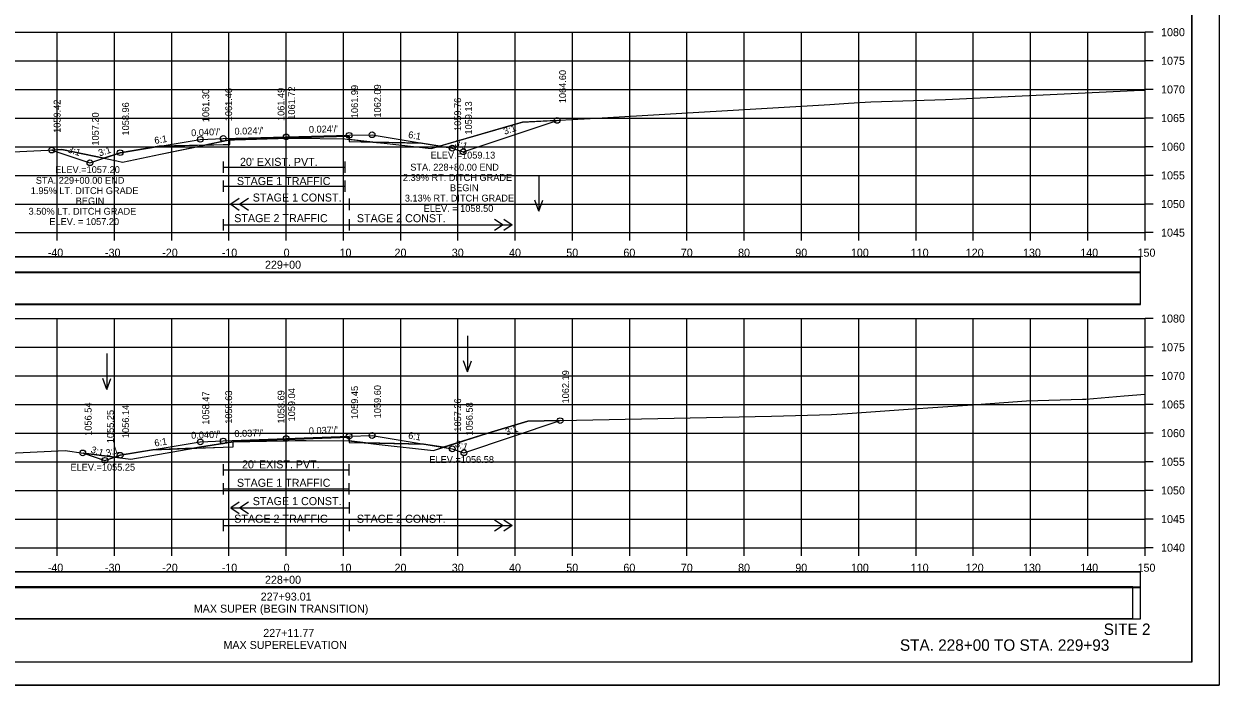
# Model space of a CAD drawing. Extents: x 1370565 to 1374448, y 301010 to 304637.
# Drawn here: x 1373323 to 1373531.7, y 303645 to 303760.5 of the extents above; entities that cross this region are included whole.
import ezdxf

# ---------------------------------------------------------------- set-up
doc = ezdxf.new("R2010")
doc.units = 0
for name, color, linetype in [('Default', 7, 'Continuous'), ('R_Alt Surface', 7, 'Continuous'), ('R_Axis', 7, 'Continuous'), ('R_Axis Annot', 7, 'Continuous'), ('R_Border', 7, 'Continuous'), ('R_Contours', 7, 'Continuous'), ('R_Draft', 7, 'Continuous'), ('R_Drive', 7, 'Continuous'), ('R_Exist Surface', 7, 'Continuous'), ('R_Fin Surface', 7, 'Continuous'), ('R_Grid', 7, 'Continuous'), ('R_No Plot', 7, 'Continuous'), ('R_Water', 7, 'Continuous'), ('R_Water Annot', 7, 'Continuous'), ('R_Xsect Elev', 7, 'Continuous'), ('R_Xsect Slope', 7, 'Continuous')]:
    doc.layers.add(name, color=color, linetype=linetype)

msp = doc.modelspace()

# ---------------------------------------------------------------- linework, layer by layer
at = {"layer": 'Default'}
for points in [[(1373219.61, 303717.06), (1373518.02, 303717.06), (1373518.02, 303719.76), (1373219.61, 303719.76)], [(1373219.61, 303711.48), (1373518.02, 303711.48), (1373518.02, 303717), (1373219.61, 303717)], [(1373219.61, 303662.06), (1373518.02, 303662.06), (1373518.02, 303664.76), (1373219.61, 303664.76)], [(1373218.27, 303656.67), (1373516.69, 303656.67), (1373516.69, 303662.2), (1373218.27, 303662.2)]]:
    msp.add_lwpolyline(points, close=True, dxfattribs=at)
at = {"layer": 'R_Alt Surface'}
for points in [[(1373346.64, 303739.12), (1373357.81, 303739.39), (1373358.96, 303739.42), (1373358.97, 303740.33), (1373368.81, 303740.57), (1373379.81, 303740.84), (1373379.82, 303739.93), (1373379.81, 303739.93), (1373392.41, 303739.67)], [(1373360.61, 303729.97), (1373359.11, 303728.97), (1373360.61, 303727.97)], [(1373359.11, 303728.97), (1373379.81, 303728.97)], [(1373362.21, 303729.97), (1373360.71, 303728.97), (1373362.21, 303727.97)], [(1373357.81, 303726.37), (1373357.81, 303724.37)], [(1373357.81, 303725.37), (1373379.81, 303725.37)], [(1373379.81, 303726.37), (1373379.81, 303724.37)], [(1373379.81, 303725.37), (1373408.3, 303725.37)], [(1373405.21, 303726.37), (1373406.71, 303725.37), (1373405.21, 303724.37)], [(1373406.8, 303726.37), (1373408.3, 303725.37), (1373406.8, 303724.37)], [(1373345.54, 303686.11), (1373357.81, 303686.57), (1373359.55, 303686.63), (1373359.56, 303687.55), (1373368.81, 303687.89), (1373379.81, 303688.3), (1373379.82, 303687.38), (1373379.81, 303687.38), (1373392.76, 303687.12)], [(1373360.61, 303676.97), (1373359.11, 303675.97), (1373360.61, 303674.97)], [(1373362.21, 303676.97), (1373360.71, 303675.97), (1373362.21, 303674.97)], [(1373359.11, 303675.97), (1373379.81, 303675.97)], [(1373357.81, 303673.9), (1373357.81, 303671.9)], [(1373357.81, 303672.9), (1373379.81, 303672.9)], [(1373379.81, 303673.9), (1373379.81, 303671.9)], [(1373379.81, 303673.9), (1373379.81, 303671.9)], [(1373379.81, 303672.9), (1373408.3, 303672.9)], [(1373405.21, 303673.9), (1373406.71, 303672.9), (1373405.21, 303671.9)], [(1373406.8, 303673.9), (1373408.3, 303672.9), (1373406.8, 303671.9)]]:
    msp.add_lwpolyline(points, dxfattribs=at)
at = {"layer": 'R_Axis'}
for p, q in [((1373518.81, 303724.02), (1373518.81, 303759.02)), ((1373520.21, 303759.02), (1373518.81, 303759.02)), ((1373520.21, 303754.02), (1373518.81, 303754.02)), ((1373520.21, 303749.02), (1373518.81, 303749.02)), ((1373520.21, 303744.02), (1373518.81, 303744.02)), ((1373520.21, 303739.02), (1373518.81, 303739.02)), ((1373520.21, 303734.02), (1373518.81, 303734.02)), ((1373520.21, 303729.02), (1373518.81, 303729.02)), ((1373218.81, 303724.02), (1373518.81, 303724.02)), ((1373328.81, 303722.62), (1373328.81, 303724.02)), ((1373338.81, 303722.62), (1373338.81, 303724.02)), ((1373348.81, 303722.62), (1373348.81, 303724.02)), ((1373358.81, 303722.62), (1373358.81, 303724.02)), ((1373368.81, 303722.62), (1373368.81, 303724.02)), ((1373378.81, 303722.62), (1373378.81, 303724.02)), ((1373388.81, 303722.62), (1373388.81, 303724.02)), ((1373398.81, 303722.62), (1373398.81, 303724.02)), ((1373408.81, 303722.62), (1373408.81, 303724.02)), ((1373418.81, 303722.62), (1373418.81, 303724.02)), ((1373428.81, 303722.62), (1373428.81, 303724.02)), ((1373438.81, 303722.62), (1373438.81, 303724.02)), ((1373448.81, 303722.62), (1373448.81, 303724.02)), ((1373458.81, 303722.62), (1373458.81, 303724.02)), ((1373468.81, 303722.62), (1373468.81, 303724.02)), ((1373478.81, 303722.62), (1373478.81, 303724.02)), ((1373488.81, 303722.62), (1373488.81, 303724.02)), ((1373498.81, 303722.62), (1373498.81, 303724.02)), ((1373508.81, 303722.62), (1373508.81, 303724.02)), ((1373518.81, 303722.62), (1373518.81, 303724.02)), ((1373520.21, 303724.02), (1373518.81, 303724.02)), ((1373518.81, 303669.02), (1373518.81, 303709.02)), ((1373520.21, 303709.02), (1373518.81, 303709.02)), ((1373520.21, 303704.02), (1373518.81, 303704.02)), ((1373520.21, 303699.02), (1373518.81, 303699.02)), ((1373520.21, 303694.02), (1373518.81, 303694.02)), ((1373520.21, 303689.02), (1373518.81, 303689.02)), ((1373520.21, 303684.02), (1373518.81, 303684.02)), ((1373520.21, 303679.02), (1373518.81, 303679.02)), ((1373520.21, 303674.02), (1373518.81, 303674.02)), ((1373218.81, 303669.02), (1373518.81, 303669.02)), ((1373328.81, 303667.62), (1373328.81, 303669.02)), ((1373338.81, 303667.62), (1373338.81, 303669.02)), ((1373348.81, 303667.62), (1373348.81, 303669.02)), ((1373358.81, 303667.62), (1373358.81, 303669.02)), ((1373368.81, 303667.62), (1373368.81, 303669.02)), ((1373378.81, 303667.62), (1373378.81, 303669.02)), ((1373388.81, 303667.62), (1373388.81, 303669.02)), ((1373398.81, 303667.62), (1373398.81, 303669.02)), ((1373408.81, 303667.62), (1373408.81, 303669.02)), ((1373418.81, 303667.62), (1373418.81, 303669.02)), ((1373428.81, 303667.62), (1373428.81, 303669.02)), ((1373438.81, 303667.62), (1373438.81, 303669.02)), ((1373448.81, 303667.62), (1373448.81, 303669.02)), ((1373458.81, 303667.62), (1373458.81, 303669.02)), ((1373468.81, 303667.62), (1373468.81, 303669.02)), ((1373478.81, 303667.62), (1373478.81, 303669.02)), ((1373488.81, 303667.62), (1373488.81, 303669.02)), ((1373498.81, 303667.62), (1373498.81, 303669.02)), ((1373508.81, 303667.62), (1373508.81, 303669.02)), ((1373518.81, 303667.62), (1373518.81, 303669.02)), ((1373520.21, 303669.02), (1373518.81, 303669.02))]:
    msp.add_line(p, q, dxfattribs=at)
for points in [[(1373357.81, 303736.44), (1373357.81, 303734.44)], [(1373357.81, 303735.44), (1373379.06, 303735.44)], [(1373379.06, 303736.44), (1373379.06, 303734.44)], [(1373357.81, 303733.13), (1373357.81, 303731.13)], [(1373379.06, 303733.13), (1373379.06, 303731.13)], [(1373357.81, 303732.13), (1373379.06, 303732.13)], [(1373379.81, 303729.97), (1373379.81, 303727.97)], [(1373357.81, 303683.62), (1373357.81, 303681.62)], [(1373379.75, 303683.62), (1373379.75, 303681.62)], [(1373357.81, 303682.62), (1373379.75, 303682.62)], [(1373357.81, 303680.31), (1373357.81, 303678.31)], [(1373357.81, 303679.31), (1373379.75, 303679.31)], [(1373379.75, 303680.31), (1373379.75, 303678.31)], [(1373379.81, 303676.97), (1373379.81, 303674.97)]]:
    msp.add_lwpolyline(points, dxfattribs=at)
at = {"layer": 'R_Border'}
for q in [(1373526.99, 303854.48), (1373210.81, 303649.02)]:
    msp.add_line((1373526.99, 303649.02), q, dxfattribs=at)
at = {"layer": 'R_Contours'}
for p, q in [((1373346.64, 303739.12), (1373339.81, 303737.98)), ((1373354.62, 303739.31), (1373346.64, 303739.12)), ((1373358.97, 303740.21), (1373354.62, 303739.31)), ((1373354.62, 303739.31), (1373357.81, 303739.39)), ((1373368.81, 303740.51), (1373358.97, 303740.33)), ((1373358.97, 303740.33), (1373358.97, 303740.21)), ((1373370.36, 303740.55), (1373369.32, 303740.52)), ((1373369.32, 303740.52), (1373370.36, 303740.51)), ((1373379.81, 303740.84), (1373370.36, 303740.55)), ((1373379.82, 303740.31), (1373379.81, 303740.84)), ((1373383.96, 303739.84), (1373379.82, 303740.31)), ((1373379.82, 303740.31), (1373379.82, 303739.93)), ((1373379.82, 303739.93), (1373383.96, 303739.84)), ((1373392.41, 303739.67), (1373383.96, 303739.84)), ((1373395.62, 303739.14), (1373392.41, 303739.67)), ((1373395.62, 303739.14), (1373397.81, 303738.77)), ((1373329.64, 303738.52), (1373327.85, 303738.44)), ((1373336.94, 303737.02), (1373329.64, 303738.52)), ((1373339.81, 303737.98), (1373336.94, 303737.02)), ((1373368.81, 303687.89), (1373359.56, 303687.5)), ((1373379.81, 303688.3), (1373368.81, 303687.89)), ((1373368.81, 303687.89), (1373368.81, 303687.7)), ((1373368.81, 303687.7), (1373368.81, 303687.89)), ((1373379.82, 303687.66), (1373379.81, 303688.3)), ((1373382.66, 303687.33), (1373379.82, 303687.65)), ((1373379.82, 303687.65), (1373379.82, 303687.38)), ((1373379.82, 303687.38), (1373382.66, 303687.33)), ((1373392.76, 303687.12), (1373382.66, 303687.33)), ((1373396.28, 303686.54), (1373392.76, 303687.12)), ((1373333.41, 303685.51), (1373337.15, 303684.27)), ((1373338.89, 303684.85), (1373333.42, 303685.54)), ((1373337.15, 303684.27), (1373338.89, 303684.85)), ((1373339.81, 303685.16), (1373338.89, 303684.85)), ((1373345.54, 303686.11), (1373339.81, 303685.16)), ((1373352.69, 303686.38), (1373345.54, 303686.11)), ((1373352.69, 303686.38), (1373357.81, 303686.57)), ((1373396.28, 303686.54), (1373397.81, 303686.28))]:
    msp.add_line(p, q, dxfattribs=at)
for points in [[(1373416.13, 303743.62), (1373410.06, 303743.28), (1373408.02, 303742.72), (1373395.62, 303739.14)], [(1373397.81, 303738.77), (1373399.71, 303738.14), (1373416.13, 303743.62)], [(1373336.94, 303737.02), (1373339.22, 303736.55), (1373340.22, 303736.35), (1373346.84, 303737.71), (1373354.62, 303739.31)], [(1373357.81, 303739.39), (1373358.96, 303739.42), (1373358.97, 303740.21)], [(1373358.97, 303740.21), (1373359.77, 303740.23), (1373368.81, 303740.51)], [(1373358.97, 303740.21), (1373358.97, 303740.21)], [(1373369.32, 303740.52), (1373369.32, 303740.52)], [(1373370.36, 303740.55), (1373370.36, 303740.51)], [(1373370.36, 303740.51), (1373370.36, 303740.55)], [(1373370.36, 303740.51), (1373379.06, 303740.39), (1373379.82, 303740.31)], [(1373383.96, 303739.84), (1373385.94, 303739.62), (1373394.14, 303738.71), (1373395.62, 303739.14)], [(1373327.85, 303738.44), (1373334.53, 303736.22), (1373336.94, 303737.02)], [(1373416.66, 303691.2), (1373411.01, 303691.09), (1373404.01, 303689.02), (1373396.28, 303686.54)], [(1373397.81, 303686.28), (1373399.85, 303685.6), (1373416.66, 303691.2)], [(1373359.56, 303687.5), (1373353.69, 303686.55), (1373352.69, 303686.38)], [(1373357.81, 303686.57), (1373359.55, 303686.63), (1373359.56, 303687.5)], [(1373359.56, 303687.5), (1373368.27, 303687.69), (1373368.81, 303687.7)], [(1373368.81, 303687.7), (1373370.36, 303687.73), (1373372.29, 303687.72), (1373379.75, 303687.66)], [(1373379.75, 303687.66), (1373379.82, 303687.66)], [(1373382.66, 303687.33), (1373385.05, 303687.05), (1373394.55, 303685.98), (1373396.28, 303686.54)], [(1373333.42, 303685.54), (1373333.41, 303685.51)], [(1373338.89, 303684.85), (1373341.67, 303684.5), (1373352.69, 303686.38)]]:
    msp.add_lwpolyline(points, dxfattribs=at)
at = {"layer": 'R_Drive'}
for points in [[(1373219.61, 303717.11), (1373518.02, 303717.11), (1373518.02, 303719.82), (1373219.61, 303719.82)], [(1373219.61, 303711.59), (1373518.02, 303711.59), (1373518.02, 303717.11), (1373219.61, 303717.11)], [(1373219.61, 303662.11), (1373518.02, 303662.11), (1373518.02, 303664.82), (1373219.61, 303664.82)], [(1373219.61, 303656.59), (1373518.02, 303656.59), (1373518.02, 303662.11), (1373219.61, 303662.11)]]:
    msp.add_lwpolyline(points, close=True, dxfattribs=at)
at = {"layer": 'R_Exist Surface'}
for points in [[(1373291.71, 303736.76), (1373329.64, 303738.52), (1373339.22, 303736.55), (1373340.22, 303736.35), (1373346.84, 303737.71), (1373358.97, 303740.21), (1373359.77, 303740.23), (1373369.32, 303740.52), (1373370.36, 303740.51), (1373379.06, 303740.39), (1373385.94, 303739.62), (1373394.14, 303738.71), (1373408.02, 303742.72), (1373410.06, 303743.28), (1373423.03, 303744), (1373463.78, 303746.37), (1373467, 303746.62), (1373470.93, 303746.83), (1373483.98, 303747.25), (1373492.48, 303747.68), (1373518.12, 303748.88), (1373518.81, 303748.91)], [(1373311.75, 303685.12), (1373330.2, 303686), (1373333.42, 303685.54), (1373341.67, 303684.5), (1373353.69, 303686.55), (1373359.56, 303687.5), (1373368.27, 303687.69), (1373370.36, 303687.73), (1373372.29, 303687.72), (1373379.75, 303687.66), (1373385.05, 303687.05), (1373394.55, 303685.98), (1373404.01, 303689.02), (1373411.01, 303691.09), (1373453.57, 303691.97), (1373464.06, 303692.3), (1373466.82, 303692.42), (1373477.44, 303693.2), (1373487.83, 303693.91), (1373498.12, 303694.63), (1373507.88, 303694.92), (1373508.46, 303694.96), (1373515.18, 303695.52), (1373518.81, 303695.8)]]:
    msp.add_lwpolyline(points, dxfattribs=at)
at = {"layer": 'R_Fin Surface'}
for points in [[(1373327.85, 303738.44), (1373334.53, 303736.22), (1373339.81, 303737.98), (1373353.81, 303740.31), (1373357.81, 303740.47), (1373368.81, 303740.74), (1373379.81, 303741.01), (1373383.81, 303741.11), (1373397.81, 303738.77), (1373399.71, 303738.14), (1373416.13, 303743.62)], [(1373333.27, 303685.56), (1373337.15, 303684.27), (1373339.81, 303685.16), (1373353.81, 303687.49), (1373357.81, 303687.65), (1373368.81, 303688.06), (1373379.81, 303688.47), (1373383.81, 303688.61), (1373397.81, 303686.28), (1373399.85, 303685.6), (1373416.66, 303691.2)]]:
    msp.add_lwpolyline(points, dxfattribs=at)
at = {"layer": 'R_Grid'}
for p, q in [((1373218.81, 303759.02), (1373518.81, 303759.02)), ((1373328.81, 303724.02), (1373328.81, 303759.02)), ((1373338.81, 303724.02), (1373338.81, 303759.02)), ((1373348.81, 303724.02), (1373348.81, 303759.02)), ((1373358.81, 303724.02), (1373358.81, 303759.02)), ((1373368.81, 303724.02), (1373368.81, 303759.02)), ((1373378.81, 303724.02), (1373378.81, 303759.02)), ((1373388.81, 303724.02), (1373388.81, 303759.02)), ((1373398.81, 303724.02), (1373398.81, 303759.02)), ((1373408.81, 303724.02), (1373408.81, 303759.02)), ((1373418.81, 303724.02), (1373418.81, 303759.02)), ((1373428.81, 303724.02), (1373428.81, 303759.02)), ((1373438.81, 303724.02), (1373438.81, 303759.02)), ((1373448.81, 303724.02), (1373448.81, 303759.02)), ((1373458.81, 303724.02), (1373458.81, 303759.02)), ((1373468.81, 303724.02), (1373468.81, 303759.02)), ((1373478.81, 303724.02), (1373478.81, 303759.02)), ((1373488.81, 303724.02), (1373488.81, 303759.02)), ((1373498.81, 303724.02), (1373498.81, 303759.02)), ((1373508.81, 303724.02), (1373508.81, 303759.02)), ((1373518.81, 303724.02), (1373518.81, 303759.02)), ((1373218.81, 303754.02), (1373518.81, 303754.02)), ((1373218.81, 303749.02), (1373518.81, 303749.02)), ((1373218.81, 303744.02), (1373518.81, 303744.02)), ((1373218.81, 303739.02), (1373518.81, 303739.02)), ((1373218.81, 303734.02), (1373518.81, 303734.02)), ((1373218.81, 303729.02), (1373518.81, 303729.02)), ((1373218.81, 303724.02), (1373518.81, 303724.02)), ((1373218.81, 303709.02), (1373518.81, 303709.02)), ((1373328.81, 303669.02), (1373328.81, 303709.02)), ((1373338.81, 303669.02), (1373338.81, 303709.02)), ((1373348.81, 303669.02), (1373348.81, 303709.02)), ((1373358.81, 303669.02), (1373358.81, 303709.02)), ((1373368.81, 303669.02), (1373368.81, 303709.02)), ((1373378.81, 303669.02), (1373378.81, 303709.02)), ((1373388.81, 303669.02), (1373388.81, 303709.02)), ((1373398.81, 303669.02), (1373398.81, 303709.02)), ((1373408.81, 303669.02), (1373408.81, 303709.02)), ((1373418.81, 303669.02), (1373418.81, 303709.02)), ((1373428.81, 303669.02), (1373428.81, 303709.02)), ((1373438.81, 303669.02), (1373438.81, 303709.02)), ((1373448.81, 303669.02), (1373448.81, 303709.02)), ((1373458.81, 303669.02), (1373458.81, 303709.02)), ((1373468.81, 303669.02), (1373468.81, 303709.02)), ((1373478.81, 303669.02), (1373478.81, 303709.02)), ((1373488.81, 303669.02), (1373488.81, 303709.02)), ((1373498.81, 303669.02), (1373498.81, 303709.02)), ((1373508.81, 303669.02), (1373508.81, 303709.02)), ((1373518.81, 303669.02), (1373518.81, 303709.02)), ((1373218.81, 303704.02), (1373518.81, 303704.02)), ((1373218.81, 303699.02), (1373518.81, 303699.02)), ((1373218.81, 303694.02), (1373518.81, 303694.02)), ((1373218.81, 303689.02), (1373518.81, 303689.02)), ((1373218.81, 303684.02), (1373518.81, 303684.02)), ((1373218.81, 303679.02), (1373518.81, 303679.02)), ((1373218.81, 303674.02), (1373518.81, 303674.02)), ((1373218.81, 303669.02), (1373518.81, 303669.02))]:
    msp.add_line(p, q, dxfattribs=at)
at = {"layer": 'R_No Plot'}
msp.add_line((1373198.41, 303645.04), (1373531.75, 303645.04), dxfattribs=at)
for points in [[(1373198.41, 303858.37), (1373531.75, 303858.37), (1373531.75, 303645.03), (1373198.41, 303645.03)], [(1373444.73, 303854.48), (1373464.35, 303854.48), (1373464.35, 303844.6), (1373480.47, 303844.6), (1373503.67, 303844.6), (1373503.67, 303820.26), (1373526.99, 303820.26), (1373526.99, 303649.02), (1373210.81, 303649.02), (1373210.81, 303854.48)]]:
    msp.add_lwpolyline(points, close=True, dxfattribs=at)
for centre in [(1373416.13, 303743.62), (1373368.81, 303740.74), (1373379.81, 303741.01), (1373383.81, 303741.11), (1373353.81, 303740.31), (1373357.81, 303740.47), (1373397.81, 303738.77), (1373327.85, 303738.44), (1373339.81, 303737.98), (1373399.71, 303738.14), (1373334.53, 303736.22), (1373416.66, 303691.2), (1373383.81, 303688.61), (1373353.81, 303687.49), (1373357.81, 303687.65), (1373368.81, 303688.06), (1373379.81, 303688.47), (1373333.27, 303685.56), (1373339.81, 303685.16), (1373397.81, 303686.28), (1373399.85, 303685.6), (1373337.15, 303684.27)]:
    msp.add_circle(centre, 0.5, dxfattribs=at)
at = {"layer": 'R_Water Annot'}
for p, q in [((1373412.94, 303734.06), (1373412.94, 303727.78)), ((1373412.94, 303727.78), (1373412.24, 303729.7)), ((1373412.94, 303727.78), (1373413.64, 303729.7)), ((1373400.47, 303705.99), (1373400.47, 303699.7)), ((1373337.5, 303702.91), (1373337.5, 303696.62)), ((1373400.47, 303699.7), (1373399.77, 303701.63)), ((1373400.47, 303699.7), (1373401.17, 303701.63)), ((1373337.5, 303696.62), (1373336.8, 303698.55)), ((1373337.5, 303696.62), (1373338.2, 303698.55))]:
    msp.add_line(p, q, dxfattribs=at)
at = {"layer": 'R_Xsect Elev'}
for p, q in [((1373368.81, 303740.51), (1373368.81, 303750.51)), ((1373368.81, 303687.7), (1373368.81, 303697.7))]:
    msp.add_line(p, q, dxfattribs=at)

# ---------------------------------------------------------------- texts
at = {"layer": 'R_Axis Annot'}
for s, p in [('1080', (1373521.61, 303758.32)), ('1075', (1373521.61, 303753.32)), ('1070', (1373521.61, 303748.32)), ('1065', (1373521.61, 303743.32)), ('1060', (1373521.61, 303738.32)), ("20' EXIST. PVT.", (1373360.74, 303735.68)), ('1055', (1373521.61, 303733.32)), ('1050', (1373521.61, 303728.32)), ('1045', (1373521.61, 303723.32)), ('-40', (1373327.16, 303719.82)), ('-30', (1373337.16, 303719.82)), ('-20', (1373347.16, 303719.82)), ('-10', (1373357.55, 303719.82)), ('0', (1373368.36, 303719.82)), ('10', (1373378.13, 303719.82)), ('20', (1373387.73, 303719.82)), ('30', (1373397.73, 303719.82)), ('40', (1373407.73, 303719.82)), ('50', (1373417.73, 303719.82)), ('60', (1373427.7, 303719.82)), ('70', (1373437.73, 303719.82)), ('80', (1373447.73, 303719.82)), ('90', (1373457.73, 303719.82)), ('100', (1373467.44, 303719.82)), ('110', (1373477.89, 303719.82)), ('120', (1373487.5, 303719.82)), ('130', (1373497.5, 303719.82)), ('140', (1373507.5, 303719.82)), ('150', (1373517.5, 303719.82)), ('229+00', (1373365.1, 303717.72)), ('1080', (1373521.61, 303708.32)), ('1075', (1373521.61, 303703.32)), ('1070', (1373521.61, 303698.32)), ('1065', (1373521.61, 303693.32)), ('1060', (1373521.61, 303688.32)), ("20' EXIST. PVT.", (1373361.09, 303682.86)), ('1055', (1373521.61, 303683.32)), ('1050', (1373521.61, 303678.32)), ('1045', (1373521.61, 303673.32)), ('1040', (1373521.61, 303668.32)), ('-40', (1373327.16, 303664.82)), ('-30', (1373337.16, 303664.82)), ('-20', (1373347.16, 303664.82)), ('-10', (1373357.55, 303664.82)), ('0', (1373368.36, 303664.82)), ('10', (1373378.13, 303664.82)), ('20', (1373387.73, 303664.82)), ('30', (1373397.73, 303664.82)), ('40', (1373407.73, 303664.82)), ('50', (1373417.73, 303664.82)), ('60', (1373427.7, 303664.82)), ('70', (1373437.73, 303664.82)), ('80', (1373447.73, 303664.82)), ('90', (1373457.73, 303664.82)), ('100', (1373467.44, 303664.82)), ('110', (1373477.89, 303664.82)), ('120', (1373487.5, 303664.82)), ('130', (1373497.5, 303664.82)), ('140', (1373507.5, 303664.82)), ('150', (1373517.5, 303664.82)), ('228+00', (1373365.1, 303662.72)), ('227+93.01', (1373364.35, 303659.78)), ('MAX SUPER (BEGIN TRANSITION)', (1373352.67, 303657.68)), ('227+11.77', (1373364.8, 303653.44)), ('MAX SUPERELEVATION', (1373357.85, 303651.34))]:
    msp.add_text(s, height=1.4, dxfattribs=at).set_placement(p)
at = {"layer": 'R_Draft'}
for s, p in [('SITE 2', (1373511.59, 303653.78)), ('STA. 228+00 TO STA. 229+93', (1373476, 303651.02))]:
    msp.add_text(s, height=2, dxfattribs=at).set_placement(p)
at = {"layer": 'R_Water'}
for s, p in [('STAGE 1 TRAFFIC', (1373360.2, 303732.33)), ('STAGE 1 CONST.', (1373362.97, 303729.45)), ('STAGE 2 TRAFFIC', (1373359.73, 303725.85)), ('STAGE 2 CONST.', (1373381.15, 303725.84)), ('STAGE 1 TRAFFIC', (1373360.2, 303679.65)), ('STAGE 1 CONST.', (1373362.97, 303676.45)), ('STAGE 2 TRAFFIC', (1373359.73, 303673.38)), ('STAGE 2 CONST.', (1373381.15, 303673.37))]:
    msp.add_text(s, height=1.4, dxfattribs=at).set_placement(p)
at = {"layer": 'R_Xsect Elev'}
for s, p in [('1064.60', (1373417.68, 303746.62)), ('1061.99', (1373381.36, 303744.01)), ('1062.09', (1373385.36, 303744.11)), ('1061.30', (1373355.36, 303743.31)), ('1061.46', (1373359.36, 303743.47)), ('1061.49', (1373368.51, 303743.51)), ('1061.72', (1373370.36, 303743.74)), ('1059.76', (1373399.36, 303741.77)), ('1059.42', (1373329.4, 303741.44)), ('1058.96', (1373341.36, 303740.98)), ('1059.13', (1373401.26, 303741.14)), ('1057.20', (1373336.08, 303739.22)), ('1062.19', (1373418.21, 303694.2)), ('1059.60', (1373385.36, 303691.61)), ('1058.47', (1373355.36, 303690.49)), ('1058.63', (1373359.36, 303690.65)), ('1058.69', (1373368.51, 303690.7)), ('1059.04', (1373370.36, 303691.06)), ('1059.45', (1373381.36, 303691.47)), ('1056.54', (1373334.82, 303688.56)), ('1056.14', (1373341.36, 303688.16)), ('1057.26', (1373399.36, 303689.28)), ('1056.58', (1373401.4, 303688.6)), ('1055.25', (1373338.7, 303687.27))]:
    msp.add_text(s, height=1.2, rotation=90, dxfattribs=at).set_placement(p)
for s, p in [('ELEV.=1059.13', (1373394.03, 303736.95)), ('ELEV.=1057.20', (1373328.46, 303734.42)), ('STA. 228+80.00 END', (1373390.48, 303734.85)), ('STA. 229+00.00 END', (1373325.07, 303732.55)), ('2.39% RT. DITCH GRADE', (1373389.19, 303733.05)), ('1.95% LT. DITCH GRADE', (1373324.19, 303730.75)), ('BEGIN', (1373397.42, 303731.25)), ('BEGIN', (1373332.05, 303728.95)), ('3.13% RT. DITCH GRADE', (1373389.53, 303729.45)), ('ELEV. = 1058.50', (1373392.81, 303727.65)), ('3.50% LT. DITCH GRADE', (1373323.81, 303727.15)), ('ELEV. = 1057.20', (1373327.44, 303725.35)), ('ELEV.=1056.58', (1373393.81, 303683.8)), ('ELEV.=1055.25', (1373331.13, 303682.47))]:
    msp.add_text(s, height=1.2, dxfattribs=at).set_placement(p)
at = {"layer": 'R_Xsect Slope'}
for s, rotation, p in [("0.040'/'", 2.2906, (1373352.23, 303740.85)), ("0.024'/'", 1.4005, (1373359.79, 303741.12)), ("0.024'/'", 1.4005, (1373372.79, 303741.44)), ('6:1', 350.5358, (1373390.05, 303740.58)), ('3:1', 18.4332, (1373406.97, 303741.09)), ('3:1', 341.5668, (1373330.56, 303738.07)), ('6:1', 9.4642, (1373345.88, 303739.5)), ('3:1', 341.5651, (1373398.13, 303739.2)), ('3:1', 18.4349, (1373336.22, 303737.31)), ("0.040'/'", 2.2906, (1373352.23, 303688.03)), ("0.037'/'", 2.1255, (1373359.78, 303688.32)), ("0.037'/'", 2.1255, (1373372.78, 303688.81)), ('6:1', 350.5358, (1373390.05, 303688.08)), ('3:1', 18.4332, (1373407.31, 303688.61)), ('6:1', 9.4642, (1373345.88, 303686.67)), ('3:1', 341.5651, (1373398.2, 303686.68)), ('3:1', 341.5668, (1373334.58, 303685.65)), ('3:1', 18.4349, (1373337.53, 303684.92))]:
    msp.add_text(s, height=1.2, rotation=rotation, dxfattribs=at).set_placement(p)

doc.saveas('drawing.dxf')
